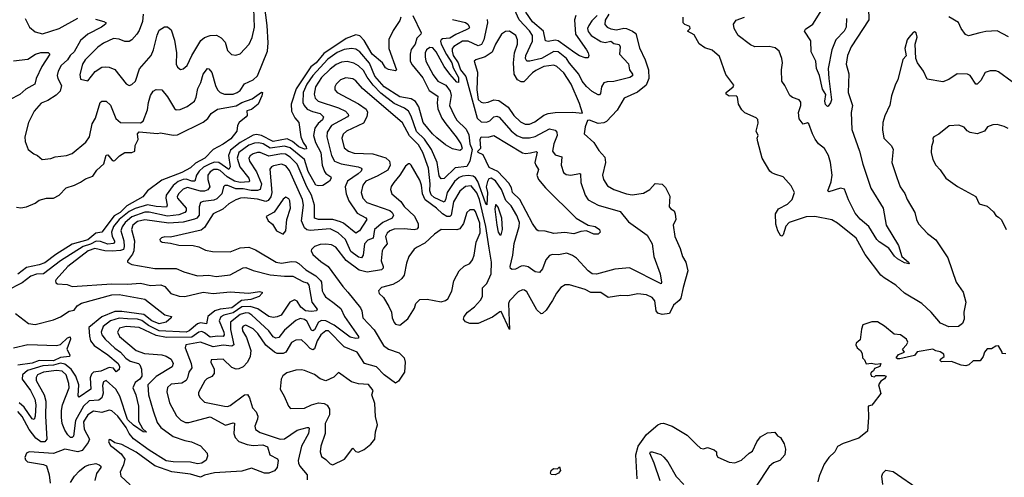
# Model space of a CAD drawing. Extents: x 1493970 to 1595317, y 729910 to 844791.
# Tile 274 of 338: x 1564208 to 1571115, y 799427 to 802637. Entities that reach past the tile are written whole.
import ezdxf

# ---------------------------------------------------------------- set-up
doc = ezdxf.new("R2010")
doc.units = 0

msp = doc.modelspace()

# ---------------------------------------------------------------- linework, layer by layer
at = {"layer": '0CON10XD'}
for points in [[(1564739.4, 802639.4), (1564797.5, 802625), (1564813.8, 802615), (1564810, 802605), (1564781.4, 802585), (1564685.2, 802534.8), (1564635, 802489.7), (1564589.1, 802410.9), (1564561.9, 802385), (1564543.1, 802355), (1564497.5, 802315), (1564476.8, 802275), (1564470.8, 802245), (1564474.8, 802224.8), (1564501.1, 802175), (1564492.7, 802135), (1564463.5, 802106.5), (1564405, 802070.4), (1564358.9, 802051.1), (1564309.4, 801995), (1564270, 801915), (1564244.4, 801814.4), (1564245, 801782.5), (1564266.7, 801725), (1564305.8, 801695.8), (1564333.3, 801685), (1564365, 801656.2), (1564425, 801662), (1564455.7, 801674.3), (1564535, 801684.2), (1564575, 801698.6), (1564672.4, 801777.6), (1564696.2, 801815), (1564716.5, 801905), (1564738.6, 801945), (1564773.3, 802055), (1564785, 802065.5), (1564815, 802064.3), (1564845, 802038.1), (1564882.9, 801942.9), (1564915, 801916), (1565055, 801914.2), (1565073.1, 801925), (1565103.8, 802005), (1565110.7, 802055), (1565126.2, 802105), (1565143.8, 802136.2), (1565165, 802147.5), (1565205, 802144), (1565244.5, 802095), (1565292.9, 802012.9), (1565305, 802004.5), (1565332.4, 802007.6), (1565382.2, 802027.8), (1565432.9, 802065), (1565446.5, 802093.5), (1565456.5, 802155), (1565479.4, 802195), (1565494.6, 802255), (1565525, 802294.4), (1565535, 802291.5), (1565554.6, 802265), (1565580.4, 802175), (1565594.7, 802144.7), (1565615, 802126.7), (1565645, 802113.6), (1565705, 802114.5), (1565733.8, 802125), (1565755, 802139.2), (1565783.8, 802186.2), (1565846.4, 802213.6), (1565875, 802243.5), (1565946.5, 802415), (1565950.3, 802475), (1565944.2, 802595.8), (1565915.4, 802815)], [(1565074.4, 802675), (1565068.1, 802625), (1565045, 802560), (1565029.2, 802535), (1564995.4, 802494.6), (1564976.1, 802483.9), (1564945, 802482.7), (1564905, 802500.8), (1564865, 802503.8), (1564795, 802471.8), (1564755, 802444.6), (1564667.1, 802355), (1564648.2, 802325), (1564628.9, 802251.1), (1564635, 802220), (1564685, 802206.7), (1564736.9, 802273.1), (1564785, 802304.3), (1564806.8, 802306.8), (1564835, 802303.3), (1564875, 802286.9), (1564955, 802185.8), (1564975, 802175.8), (1564995, 802180.8), (1565018.9, 802205), (1565048.5, 802291.5), (1565129.1, 802385), (1565146.2, 802425), (1565172.9, 802527.1), (1565186.9, 802563.1), (1565222.7, 802587.3), (1565245, 802586), (1565269.4, 802565), (1565294.1, 802494.1), (1565307.2, 802405), (1565305.4, 802325), (1565315, 802303.1), (1565335, 802288.1), (1565355, 802291.4), (1565381.5, 802315), (1565415.4, 802385), (1565478.5, 802491.5), (1565505, 802511.1), (1565544.7, 802525.3), (1565587.3, 802527.3), (1565620.2, 802510.2), (1565648.1, 802478.1), (1565665, 802421.2), (1565693, 802393), (1565725, 802388), (1565755, 802396), (1565818.2, 802465), (1565838.4, 802511.6), (1565855.2, 802585), (1565850.3, 802715)], [(1568257.8, 802665), (1568220.7, 802629.3), (1568199.4, 802595), (1568191.5, 802575), (1568194.8, 802554.8), (1568216.7, 802525), (1568285, 802482.6), (1568315, 802476), (1568355, 802485.2), (1568375, 802469.7), (1568412.3, 802462.3), (1568419.2, 802445), (1568415.4, 802395), (1568477.9, 802327.9), (1568485.3, 802285), (1568505.9, 802255), (1568506.5, 802243.5), (1568489.1, 802230.9), (1568377, 802203), (1568328.9, 802201.1), (1568306.7, 802193.3), (1568289.1, 802165), (1568281.3, 802118.7), (1568275, 802110), (1568265, 802109.2), (1568225, 802132.5), (1568185, 802168.8), (1568154.2, 802205), (1568131.1, 802255), (1568065, 802331.4), (1568043.7, 802365), (1567985, 802411.3), (1567955, 802414.3), (1567868.2, 802365), (1567785.4, 802345.4), (1567765, 802345.7), (1567756.7, 802365), (1567758.1, 802385), (1567806.3, 802485), (1567806, 802525), (1567785, 802557.4), (1567711.9, 802635), (1567678.6, 802708.6)], [(1568110, 802665), (1568100.9, 802635), (1568108.1, 802535), (1568185, 802425.8), (1568196.7, 802405), (1568199.4, 802385), (1568195, 802370), (1568175, 802368.6), (1568135, 802382.5), (1568102.1, 802405), (1567985, 802488.4), (1567965, 802494.1), (1567915, 802482.7), (1567897.4, 802487.4), (1567881.3, 802555), (1567805, 802622.5), (1567758.5, 802688.5)], [(1570162.8, 802717.2), (1570164.4, 802635.6), (1570040.5, 802445), (1570015.5, 802385), (1570005.5, 802325), (1570024.2, 802255.8), (1570019.1, 802125), (1570050.5, 802035), (1570040.4, 801985), (1570045.9, 801865.9), (1570099.5, 801715), (1570122.2, 801622.2), (1570178.2, 801455), (1570264.5, 801315), (1570287.1, 801195), (1570373.3, 801053.3), (1570397.1, 800975), (1570443.3, 800935), (1570447.5, 800925), (1570415, 800931.4), (1570365, 800958.9), (1570345, 800977.1), (1570305, 801034.5), (1570237.7, 801077.7), (1570220.4, 801095), (1570165, 801186.7), (1570105, 801237.8), (1570069.2, 801279.2), (1570021.9, 801371.9), (1569995, 801446.9), (1569965, 801454.6), (1569885, 801428.6), (1569877.5, 801435), (1569901.5, 801498.5), (1569907.2, 801545), (1569897.1, 801635), (1569882.1, 801685), (1569855, 801732.9), (1569812, 801765), (1569788.2, 801798.2), (1569768.5, 801835), (1569745, 801906.2), (1569735, 801913.8), (1569705, 801903.8), (1569675, 801940), (1569670.6, 801985), (1569688.2, 802035), (1569688.8, 802058.8), (1569675.4, 802075.4), (1569629.8, 802089.8), (1569610.6, 802105), (1569576.2, 802175), (1569553.5, 802205), (1569552.2, 802285), (1569559.2, 802335), (1569554, 802365), (1569535.6, 802415), (1569508.9, 802438.9), (1569465, 802448.8), (1569365, 802447.1), (1569335, 802460.8), (1569248.8, 802525), (1569220, 802575), (1569215.7, 802604.3), (1569235, 802634), (1569292.5, 802655)], [(1570007.3, 802645), (1570005.4, 802585), (1569990.8, 802555), (1569934.4, 802495.6), (1569904.8, 802425.2), (1569878.9, 802295), (1569884.2, 802225), (1569903.2, 802075), (1569896.3, 802053.7), (1569879.1, 802030.9), (1569875, 802028), (1569861.9, 802041.9), (1569857.3, 802065), (1569862.1, 802112.1), (1569838.9, 802148.9), (1569819.1, 802245), (1569797.5, 802295), (1569792.2, 802345), (1569760.9, 802410.9), (1569758.9, 802488.9), (1569714, 802555), (1569720.5, 802569.5), (1569771.2, 802605), (1569846.7, 802723.3)], [(1564246, 802645), (1564276, 802585), (1564315, 802550.8), (1564367.9, 802537.9), (1564485, 802574.1), (1564615, 802647.1)], [(1566964.9, 802665), (1567023.8, 802545), (1567022.4, 802535), (1566993.5, 802506.5), (1566981.3, 802465), (1566953.1, 802426.9), (1566946.6, 802395), (1566946.7, 802345), (1566960.4, 802320.4), (1567035, 802229.3), (1567081, 802141), (1567140.9, 802100.9), (1567135.8, 802054.2), (1567141.6, 802011.6), (1567169.3, 801945), (1567196.7, 801905), (1567270.5, 801815), (1567303.1, 801765), (1567310.8, 801735), (1567306.2, 801725), (1567295, 801718), (1567245, 801730), (1567195, 801758.6), (1567135, 801806.7), (1567103.9, 801835), (1567037.1, 801915), (1567008.5, 802025), (1566985, 802062.5), (1566955, 802081.3), (1566875, 802096.5), (1566765, 802164.8), (1566699.9, 802239.9), (1566661.1, 802331.1), (1566595, 802410.3), (1566565, 802429.5), (1566535, 802435.2), (1566485, 802427.5), (1566435, 802406.2), (1566369.9, 802360.1), (1566265.1, 802244.9), (1566222.5, 802185), (1566196.7, 802125), (1566194.4, 802055), (1566203.5, 802033.5), (1566225, 802009.2), (1566262.2, 801992.2), (1566315, 801979.7), (1566339.1, 801955), (1566332.9, 801935), (1566300.7, 801909.3), (1566278.8, 801875), (1566268.8, 801825), (1566282, 801775), (1566319.5, 801705), (1566330.7, 801615), (1566345, 801571.1), (1566355, 801557.7), (1566390.6, 801535), (1566392.7, 801525), (1566381.6, 801505), (1566335, 801473.2), (1566305, 801470), (1566286.2, 801476.2), (1566230.7, 801570.7), (1566204.8, 801655), (1566105, 801738.8), (1566065, 801748.5), (1565965, 801735.4), (1565915, 801766.2), (1565885, 801773.2), (1565855, 801771.4), (1565815, 801756.6), (1565746, 801705), (1565733.3, 801665), (1565751.2, 801605), (1565815.2, 801525), (1565820, 801505), (1565815, 801498.2), (1565755, 801494.6), (1565715, 801504.2), (1565663.7, 801533.7), (1565615, 801577.6), (1565595, 801586.3), (1565570.5, 801585), (1565545, 801570), (1565528.3, 801545), (1565526.5, 801515), (1565540.4, 801465), (1565526.9, 801443.1), (1565505, 801434.2), (1565475, 801433.4), (1565385, 801459.4), (1565355, 801447.3), (1565320.7, 801415), (1565312.9, 801395), (1565315.3, 801385), (1565376.2, 801315), (1565376.5, 801295), (1565366.2, 801285), (1565325, 801268.2), (1565245, 801259.4), (1565115, 801287.4), (1565085, 801285.6), (1564995, 801254.3), (1564946.8, 801215), (1564925.8, 801184.2), (1564918.3, 801155), (1564937.6, 801085), (1564940.8, 801045), (1564935.3, 801024.7), (1564915, 801017.4), (1564856.9, 801013.1), (1564805, 801015.7), (1564735, 801030.6), (1564688.8, 801015), (1564545, 800904.7), (1564464, 800815), (1564458, 800805), (1564461.1, 800791.1), (1564473.9, 800783.9), (1564540, 800780), (1564575, 800764.6), (1564855, 800784.3), (1564965, 800781.9), (1565055, 800788.6), (1565125, 800772.7), (1565196.9, 800776.9), (1565225.2, 800765.2), (1565267.5, 800715), (1565326.3, 800696.3), (1565366.2, 800693.8)], [(1568341.9, 802675), (1568315, 802634.2), (1568312.6, 802602.6), (1568330, 802585), (1568355, 802572.2), (1568395, 802566.2), (1568445, 802577.7), (1568465, 802575.4), (1568507.1, 802557.1), (1568529.1, 802539.1), (1568555, 802440), (1568594.7, 802354.7), (1568618.9, 802285), (1568620.4, 802225), (1568603.1, 802176.9), (1568542.6, 802127.4), (1568449.2, 802085), (1568398.8, 802001.2), (1568325, 801921.9), (1568305, 801913.5), (1568265, 801909.4), (1568205, 801931.2), (1568190.7, 801929.3), (1568174, 801885), (1568167.5, 801835), (1568236.7, 801775), (1568269.5, 801719.5), (1568313, 801673), (1568318.1, 801635), (1568296, 801545), (1568302.5, 801515), (1568331.8, 801471.8), (1568376.2, 801446.2), (1568465, 801414.5), (1568505, 801408.6), (1568585, 801418.8), (1568627.5, 801445), (1568665, 801486.7), (1568715, 801482.5), (1568738.3, 801458.3), (1568769.5, 801399.5), (1568763.6, 801325), (1568775, 801309.4), (1568798, 801295), (1568805.8, 801274.2), (1568810, 801235), (1568792.5, 801195), (1568804.5, 801115), (1568841.4, 801031.4), (1568858, 800975), (1568882, 800935), (1568896, 800875), (1568861.5, 800758.5), (1568846.7, 800683.3), (1568834.1, 800665.9), (1568794.6, 800635), (1568765.5, 800574.5), (1568715, 800568.6), (1568685, 800577.5), (1568673.3, 800595), (1568663.1, 800665), (1568645, 800687.5), (1568605, 800706.7), (1568545, 800714.6), (1568475, 800698.6), (1568425, 800701.4), (1568335, 800687.1), (1568285, 800723.1), (1568215, 800721.8), (1568175, 800744.4), (1568065, 800777.5), (1568035, 800776), (1568005, 800758), (1567972.6, 800717.4), (1567946.2, 800666.2), (1567901.2, 800598.8), (1567875, 800575.7), (1567865, 800574.3), (1567835, 800600.8), (1567765, 800728.6), (1567749.6, 800739.6), (1567735, 800741.1), (1567705, 800726.5), (1567645, 800665.6), (1567637.3, 800645), (1567645, 800462.5), (1567585, 800588.8), (1567575, 800588), (1567525, 800550.4), (1567425, 800504.5), (1567365, 800506.2), (1567335, 800516.7), (1567322, 800535), (1567326.2, 800555), (1567349.2, 800585), (1567397.4, 800622.6), (1567440.9, 800669.1), (1567453.8, 800695), (1567455.4, 800754.6), (1567485, 800787.1), (1567514.2, 800855), (1567517.2, 800935), (1567500.5, 801035), (1567478.2, 801185), (1567433.4, 801375), (1567415, 801422.4), (1567375, 801472), (1567335, 801466.7), (1567295.1, 801434.9), (1567252.2, 801357.8), (1567234.5, 801265.5), (1567225, 801255.8), (1567205, 801257.2), (1567175, 801274.4), (1567132.6, 801315), (1567052.5, 801372.5), (1567033.7, 801415), (1567026.9, 801475), (1567015, 801510), (1566955, 801616), (1566945, 801625.8), (1566935, 801625.8), (1566915, 801609.4), (1566874.8, 801545.2), (1566831.9, 801495), (1566814, 801466), (1566809.2, 801445), (1566818.8, 801415), (1566880.9, 801360.9), (1566905.2, 801325.2), (1566978.5, 801258.5), (1567002.7, 801205), (1567002.1, 801177.9), (1566993, 801167), (1566975, 801161.4), (1566905, 801169), (1566835, 801166.6), (1566805, 801155.8), (1566785, 801139.1), (1566773.5, 801115), (1566786.1, 801065), (1566760.4, 801035), (1566751.3, 801015), (1566744.1, 800945), (1566758.7, 800905), (1566756.7, 800893.3), (1566745, 800881.9), (1566645, 800865.2), (1566590.1, 800880.1), (1566497.5, 800947.5), (1566425, 801040.5), (1566395, 801057.1), (1566355, 801062.8), (1566315, 801060), (1566276, 801045), (1566254.5, 801025.5), (1566251.9, 801015), (1566265, 800990.6), (1566321, 800941), (1566372.9, 800905), (1566475, 800764.3), (1566510.5, 800725), (1566597.5, 800615), (1566607.5, 800595), (1566614.6, 800545), (1566695, 800461.8), (1566760.8, 800350.8), (1566795, 800324.7), (1566869.6, 800299.6), (1566904.4, 800265), (1566912.2, 800235), (1566908.2, 800165), (1566865, 800101.8), (1566845, 800087.1), (1566765, 800145.5), (1566711.9, 800201.9), (1566625.7, 800225.7), (1566575.4, 800305), (1566485, 800340.8), (1566375, 800454.7), (1566354.5, 800455), (1566321, 800425), (1566294.3, 800385), (1566275, 800328.6), (1566265, 800320.5), (1566245, 800330), (1566215, 800363.8), (1566185, 800390.4), (1566145, 800389.6), (1566115, 800371.5), (1566075, 800304.7), (1566055, 800294.8), (1566015, 800295.6), (1565994.6, 800304.6), (1565934.2, 800354.2), (1565878.2, 800435), (1565845, 800468.4), (1565795, 800493.3), (1565775, 800487.1), (1565768.1, 800475), (1565770.5, 800455), (1565798.3, 800408.3), (1565829.2, 800315), (1565824, 800275), (1565805.7, 800234.3), (1565775, 800200.4), (1565745, 800186.7), (1565725.3, 800185.3), (1565695, 800196.5), (1565635, 800255.4), (1565550.3, 800249.7), (1565549.2, 800235), (1565571.8, 800185), (1565572.2, 800155), (1565556, 800134), (1565521.5, 800118.5), (1565505.9, 800104.1), (1565462.5, 800022.5), (1565462.5, 800005), (1565474.5, 799984.5), (1565504.5, 799954.5), (1565645, 799925.4), (1565665, 799923.1), (1565685, 799930), (1565785, 800005.5), (1565805, 800006.7), (1565820.4, 799985), (1565842, 799915), (1565866.2, 799885), (1565878.5, 799855), (1565876.8, 799835), (1565857.7, 799785), (1565860.9, 799760.9), (1565895, 799740.6), (1566035, 799694.6), (1566065, 799696.5), (1566155, 799758.2), (1566225, 799776), (1566235.3, 799775.3), (1566238.9, 799768.9), (1566234.6, 799735), (1566184.2, 799645), (1566162.1, 799545), (1566162.5, 799525), (1566171.8, 799505), (1566224.8, 799445), (1566225, 799410)], [(1566881.9, 802655), (1566875, 802631.2), (1566828.8, 802561.2), (1566798.1, 802498.1), (1566797.8, 802435), (1566850, 802285), (1566845, 802276.7), (1566795, 802288), (1566775, 802300), (1566752.5, 802335), (1566681, 802395), (1566625, 802491.4), (1566595, 802522.4), (1566565, 802530.2), (1566498.7, 802505), (1566340.6, 802399.4), (1566286.9, 802335), (1566249.1, 802305), (1566147.3, 802152.7), (1566112.1, 802045), (1566115.6, 801995), (1566137.9, 801947.9), (1566165.5, 801915), (1566179.5, 801815), (1566196.2, 801776.2), (1566218.4, 801745), (1566219.2, 801730.8)], [(1567245, 802638), (1567335, 802617.8), (1567351.1, 802605), (1567362.5, 802585), (1567358, 802575), (1567340.6, 802565), (1567267.3, 802532.7), (1567225, 802506.5), (1567175, 802501.7), (1567163.7, 802496.3), (1567158.7, 802485), (1567164, 802464), (1567202.4, 802392.4), (1567239.7, 802335), (1567248.9, 802298.9), (1567285, 802230), (1567285, 802196.7), (1567275, 802198.6), (1567225, 802253.9), (1567185, 802308.8), (1567130, 802410), (1567105, 802440.2), (1567085, 802441.6), (1567062.7, 802425), (1567052.6, 802405), (1567051.4, 802375), (1567058.1, 802345), (1567108.7, 802248.7), (1567142.2, 802205), (1567196.2, 802176.2), (1567228.1, 802135), (1567235.2, 802105), (1567223.9, 802035), (1567255, 801963.8), (1567275, 801932.8)], [(1567487.5, 802637.5), (1567488.6, 802615), (1567463.8, 802495), (1567446.8, 802463.2), (1567425, 802452.4), (1567355, 802487), (1567315, 802484.8), (1567252.4, 802447.6), (1567242.8, 802435), (1567241.1, 802415), (1567249.6, 802385), (1567284, 802335), (1567300, 802285), (1567338.7, 802238.7), (1567416.1, 801945), (1567445, 801921.2), (1567481.9, 801918.1), (1567505, 801928.2), (1567533.1, 801955), (1567555, 801959.5), (1567572, 801952), (1567655, 801856.4), (1567695, 801825.3), (1567735, 801809), (1567785, 801808.3), (1567825, 801816.9), (1567925, 801870.8), (1567965, 801860.5), (1567976.5, 801846.5), (1567978.4, 801825), (1567954.8, 801765), (1567944.7, 801714.7), (1567965, 801687.5), (1568011.9, 801675), (1568005.5, 801615), (1568023.8, 801563.8), (1568041.8, 801551.8), (1568075, 801545.4), (1568135, 801558.6), (1568141.2, 801555), (1568144.7, 801495), (1568174.8, 801404.8), (1568195, 801372.7), (1568265, 801335.2), (1568420.5, 801290.5), (1568477.8, 801217.8), (1568560.5, 801159.5), (1568610, 801125), (1568644.6, 801065), (1568655.4, 800975), (1568701.2, 800855), (1568710, 800795), (1568706.8, 800783.2), (1568485, 800896.9), (1568382.9, 800887.1), (1568255, 800851.2), (1568225, 800853.8), (1568195, 800874.7), (1568115, 800963.7), (1568085, 800983.2), (1568045, 800997.9), (1567988.3, 800988.3), (1567945, 800990), (1567925, 800982.9), (1567898.9, 800951.1), (1567875, 800889.2), (1567855, 800864.3), (1567825, 800868.5), (1567775, 800903.2), (1567745, 800911.1), (1567725, 800907.9), (1567685, 800885.6), (1567663.4, 800883.4), (1567651.7, 800891.7), (1567648.9, 800905), (1567668.2, 800985), (1567676.4, 801066.4), (1567711.7, 801185), (1567713.2, 801215), (1567695, 801264.2), (1567655, 801330.9), (1567617.6, 801367.6), (1567587.8, 801445), (1567545, 801505.7), (1567514.5, 801525.5), (1567500, 801520), (1567489.4, 801500.6), (1567479.6, 801465), (1567488.8, 801425), (1567485, 801337.5), (1567475, 801351.2), (1567421.8, 801501.8), (1567406.4, 801526.4), (1567387.9, 801537.9), (1567355, 801542.9), (1567315, 801539.7), (1567290.7, 801529.3), (1567257.4, 801502.6), (1567206, 801425), (1567195, 801372.5), (1567185, 801356.2), (1567115, 801390.3), (1567095, 801407.1), (1567084.6, 801435), (1567087.1, 801485)], [(1570856.4, 802253.6), (1570785, 802255.8), (1570725, 802216.2), (1570685, 802200), (1570575, 802220), (1570547.5, 802275), (1570505.8, 802335), (1570495.7, 802365), (1570490.8, 802465), (1570504, 802515), (1570496, 802545), (1570485, 802552.5), (1570475, 802547.5), (1570445, 802512.5), (1570434.2, 802495.8), (1570418, 802435), (1570426.2, 802383.8), (1570402.7, 802357.3), (1570369.2, 802215), (1570352.5, 802185), (1570325, 802102.5), (1570312.4, 802037.6), (1570277.2, 801962.8), (1570263.3, 801915), (1570260, 801865), (1570269.2, 801805), (1570320.6, 801755), (1570335, 801727.5), (1570326.7, 801635), (1570361.2, 801528.8), (1570384.2, 801465), (1570417.4, 801417.4), (1570434.4, 801375), (1570488.1, 801285), (1570499.4, 801235), (1570513.1, 801205), (1570576.8, 801136.8), (1570635, 801092), (1570720, 800965), (1570776.5, 800795), (1570826.4, 800725), (1570845.6, 800654.4), (1570831.9, 800585), (1570832.9, 800535), (1570822.9, 800505), (1570793.8, 800485), (1570725, 800481.8), (1570668.7, 800508.7), (1570601.8, 800585), (1570536.9, 800645), (1570415, 800719.3), (1570385, 800746.4), (1570354.5, 800775), (1570271.8, 800825), (1570250, 800845), (1570139.8, 800989.8), (1570075, 801104.4), (1569945, 801208.8), (1569905, 801232.1), (1569785, 801256.5), (1569725, 801254.7), (1569605.3, 801214.7), (1569582.6, 801187.4), (1569565, 801127.5), (1569555, 801117.5), (1569545, 801123.3), (1569526.7, 801155), (1569513.1, 801203.1), (1569509.1, 801275), (1569530.5, 801309.5), (1569595, 801342.5), (1569626.7, 801375), (1569643.8, 801425), (1569620.3, 801470.3), (1569564.2, 801534.2), (1569506, 801554), (1569485, 801562), (1569471.2, 801575), (1569415.8, 801665), (1569385, 801780), (1569382.5, 801805), (1569388, 801825), (1569373.8, 801855), (1569388.8, 801911.2), (1569385, 801936.7), (1569375, 801948), (1569295, 801983.8), (1569273.3, 802005), (1569251.2, 802045), (1569243.8, 802093.8), (1569235, 802103.3), (1569185, 802100.6), (1569162.9, 802115), (1569164.6, 802125.4), (1569213.3, 802165), (1569218.3, 802178.3), (1569162.3, 802252.3), (1569118.3, 802378.3), (1569065, 802422.5), (1569015, 802440), (1568975, 802466.7), (1568939.7, 802529.7), (1568892.5, 802555), (1568912.5, 802575), (1568908.3, 802588.3), (1568873.9, 802603.9), (1568863.3, 802615), (1568863.3, 802655)], [(1570944, 802544), (1570865, 802524.3), (1570843.2, 802533.2), (1570813.8, 802573.8), (1570795, 802616.2), (1570725, 802656.7)], [(1567785, 801904.1), (1567820.9, 801919.1), (1567885, 801967.1), (1567915, 801979.5), (1567965, 801986.3), (1568085, 801988.2), (1568155, 801980), (1568135, 802048.8), (1568075.9, 802185), (1568025, 802262.7), (1567975, 802308.4), (1567955, 802317.5), (1567885, 802309.2), (1567829.3, 802280.7), (1567805, 802264.7), (1567745, 802200), (1567725, 802199.5), (1567699.2, 802215), (1567677.2, 802255), (1567672.9, 802335), (1567679.8, 802405), (1567699.1, 802465), (1567699.1, 802495), (1567687.5, 802525), (1567645, 802556.7), (1567615, 802554.5), (1567588.9, 802535), (1567545, 802464.4), (1567521.2, 802408.8), (1567473.1, 802376.9), (1567406.7, 802355), (1567395.8, 802345), (1567418.3, 802268.3), (1567414.3, 802145), (1567425, 802077.8), (1567445, 802056.9), (1567465, 802052.5), (1567495, 802057.5), (1567535, 802075.2), (1567569.8, 802069.8), (1567635, 802023.8), (1567675, 801964.6), (1567721.1, 801921.1), (1567754.8, 801904.8), (1567785, 801904.1)], [(1571145, 802516.7), (1571065, 802559.2), (1570985, 802554.4), (1570944, 802544)], [(1564165, 802348.9), (1564265, 802358.8), (1564318.6, 802395), (1564355, 802406.7), (1564406.4, 802406.4), (1564419.2, 802395), (1564362.6, 802307.4), (1564322.2, 802225), (1564313.8, 802185), (1564249.8, 802150.2), (1564207.9, 802112.1), (1564135, 802075.4)], [(1567275, 801932.8), (1567339.2, 801869.2), (1567357.9, 801827.9), (1567365.8, 801765), (1567381.9, 801725), (1567366, 801644), (1567345, 801606.7), (1567262.6, 801597.4), (1567185, 801523.3), (1567165, 801520.5), (1567151.1, 801541.1), (1567136.4, 801635), (1567096.5, 801725), (1567047.5, 801797.5), (1566991.9, 801851.9), (1566955, 801959.1), (1566935, 801994.7), (1566906.2, 802016.2), (1566835, 802049.3), (1566741.4, 802121.4), (1566686.3, 802176.3), (1566644.3, 802234.3), (1566620.2, 802280.2), (1566585, 802313.1), (1566551.9, 802331.9), (1566505, 802342.3), (1566465, 802337.9), (1566428.9, 802321.1), (1566385, 802289.5), (1566325, 802231.9), (1566283.7, 802166.3), (1566273.1, 802113.1), (1566280.4, 802085), (1566301.5, 802065), (1566445, 802018.4), (1566493.1, 801995), (1566512.9, 801975), (1566514.5, 801965), (1566506.5, 801955), (1566395.9, 801895), (1566365, 801846.9), (1566361.4, 801815), (1566394.8, 801685), (1566417.1, 801645), (1566462.5, 801625), (1566581.2, 801605), (1566605, 801595.6), (1566608.5, 801588.5), (1566604.4, 801575), (1566583.2, 801555), (1566506.6, 801505), (1566491.4, 801465), (1566498.6, 801415), (1566517.7, 801365), (1566575, 801278.4), (1566636.4, 801246.4), (1566641.9, 801235), (1566591, 801155), (1566565, 801139.2), (1566478.7, 801208.7), (1566458.5, 801218.5), (1566404, 801234), (1566305, 801235.8), (1566275, 801244.6), (1566275.2, 801335), (1566254.8, 801405), (1566221.3, 801465), (1566153.7, 801623.7), (1566105, 801673.3), (1566073.5, 801693.5), (1566045, 801694.6), (1565955, 801680.3), (1565895, 801703.9), (1565875.2, 801704.8), (1565845, 801695.8), (1565825, 801681.2), (1565816, 801665), (1565819.3, 801645), (1565869.2, 801569.2), (1565903.9, 801485), (1565895, 801444.7), (1565875, 801438.9), (1565830.6, 801439.4), (1565775, 801450.9), (1565725, 801451), (1565667.2, 801472.8), (1565646.6, 801473.4), (1565636.8, 801463.2), (1565625.3, 801415), (1565591.1, 801378.9), (1565570.5, 801369.5), (1565495, 801361.8), (1565476.4, 801353.6), (1565465.8, 801324.2), (1565465.6, 801265), (1565451.2, 801245), (1565435, 801236.3), (1565353.4, 801216.6), (1565255, 801210.4), (1565085, 801231.7), (1565035, 801220.5), (1565001, 801195), (1564992.3, 801165), (1565012.1, 801085), (1565008.9, 801015), (1564999.3, 800990.7), (1564964, 800945), (1564963.8, 800935), (1564995, 800920), (1565155, 800891.1), (1565305, 800890.4), (1565358.8, 800868.8), (1565455, 800840.8), (1565533.8, 800843.8), (1565585, 800835.5), (1565685, 800846.6), (1565775, 800896.7), (1565795, 800899.1), (1565845, 800876.7), (1565965, 800847.4), (1566065, 800836.5), (1566125, 800838.4), (1566197.6, 800797.6), (1566225, 800789.8), (1566236.6, 800775), (1566257.7, 800655), (1566293.8, 800605), (1566290, 800595), (1566255, 800589), (1566213.2, 800595), (1566180.3, 800620.3), (1566155, 800661.2), (1566135, 800672.3), (1566103.1, 800655), (1566042.2, 800565), (1566015, 800551.2), (1565985, 800547.9), (1565955, 800554.6), (1565877.5, 800607.5), (1565825.3, 800625.3), (1565765, 800621.6), (1565705, 800579.6), (1565640, 800565), (1565617.8, 800552.2), (1565607.9, 800525), (1565639.2, 800445), (1565641.3, 800425), (1565635, 800413.4), (1565595, 800416.4), (1565545, 800408.8), (1565505, 800441), (1565485, 800449.4), (1565465, 800443.8), (1565415, 800410.4), (1565237.5, 800407.5), (1565165, 800421.7), (1565045, 800476.9), (1564955, 800484.8), (1564907.7, 800472.3), (1564894.7, 800445), (1564906.9, 800415), (1565023.8, 800315), (1565084.2, 800294.2), (1565205, 800284.8), (1565235, 800277.1), (1565270.5, 800255), (1565283.8, 800225), (1565277.4, 800202.6), (1565165, 800133.8), (1565107.6, 800075), (1565111.2, 800005), (1565143.1, 799893.1), (1565172.2, 799812.2), (1565198.2, 799775), (1565285, 799713.7), (1565365, 799684.2), (1565413.8, 799675), (1565475, 799647.1), (1565522.5, 799595), (1565525.8, 799574.2), (1565515, 799546.7), (1565485, 799526.9), (1565455, 799522.1), (1565405, 799533.5), (1565285, 799535.2), (1565235, 799543.2), (1565117, 799617), (1565006.5, 799696.5), (1564974.9, 799734.9), (1564955.4, 799775), (1564895, 799855.9), (1564855, 799893.8), (1564835, 799897.1), (1564785, 799880.5), (1564725, 799890.9), (1564684.8, 799865), (1564655.2, 799815), (1564659.8, 799765), (1564697.7, 799695), (1564688.9, 799671.1), (1564645.5, 799615), (1564615, 799605.2), (1564525, 799624.2), (1564445, 799593.2), (1564275, 799605.5), (1564255, 799595.8), (1564244.4, 799564.4), (1564248.6, 799548.6), (1564261.2, 799535), (1564375, 799517.3), (1564396, 799506), (1564414.8, 799445), (1564422.3, 799385)], [(1571171.3, 802201.3), (1571075, 802271.4), (1571055, 802278.6), (1571015, 802277.1), (1570981.2, 802265), (1570950.7, 802209.3), (1570925, 802184), (1570914.5, 802184.5), (1570875, 802244), (1570856.4, 802253.6)], [(1567087.1, 801485), (1567074.8, 801595), (1567035.9, 801705), (1567005, 801759.2), (1566943, 801823), (1566892.7, 801912.7), (1566613.3, 802153.3), (1566565, 802208.8), (1566545, 802221.5), (1566495, 802228), (1566457.5, 802215), (1566427.8, 802185), (1566418.5, 802165), (1566417.8, 802145), (1566434.3, 802125), (1566585, 802046.9), (1566638.2, 802008.2), (1566648.2, 801988.2), (1566643.3, 801955), (1566620.2, 801909.8), (1566500, 801855), (1566477.4, 801832.6), (1566467.3, 801805), (1566485, 801738.6), (1566515, 801713.2), (1566555, 801700.8), (1566685.3, 801694.7), (1566776.8, 801666.8), (1566802.9, 801645), (1566807.4, 801615), (1566790.1, 801579.9), (1566715, 801538.1), (1566635, 801502.9), (1566614.6, 801475), (1566602.5, 801425), (1566613.8, 801385), (1566643.3, 801355), (1566805, 801297.8), (1566820.8, 801285), (1566830, 801265), (1566821.8, 801245), (1566755, 801214.8), (1566696.5, 801165), (1566687.9, 801105), (1566649.2, 801090.8), (1566627.4, 801065), (1566618.2, 800985), (1566605, 800966.7), (1566585, 800971.2), (1566531.6, 801011.6), (1566493.8, 801093.8), (1566441.9, 801141.9), (1566385, 801169.3), (1566245, 801158.9), (1566222.8, 801162.8), (1566205, 801176.2), (1566183.8, 801225), (1566199.4, 801335), (1566191.6, 801375), (1566099.5, 801579.5), (1566075, 801610.6), (1566045, 801622.7), (1565988.7, 801611.3), (1565975, 801604.5), (1565962.2, 801587.8), (1565976.6, 801425), (1565970.3, 801395), (1565950.9, 801369.1), (1565935, 801361), (1565875, 801377.3), (1565783.2, 801386.8), (1565756, 801384), (1565725, 801371.8), (1565675, 801344.7), (1565633.1, 801306.9), (1565564.5, 801275), (1565505, 801178.2), (1565480.3, 801160.3), (1565265, 801110), (1565225, 801112.5), (1565202.7, 801107.3), (1565190, 801095), (1565193.3, 801085), (1565207.5, 801075), (1565265, 801069.2), (1565325, 801054.1), (1565425, 801053.1), (1565465, 801043.8), (1565510.3, 801020.3), (1565561.1, 801011.1), (1565685, 801008.5), (1565755, 801036.9), (1565815, 801040.7), (1565862.6, 801022.6), (1566006, 800935), (1566045, 800929.4), (1566115, 800940.9), (1566145, 800938.1), (1566165, 800927.2), (1566215, 800881.6), (1566285, 800838.9), (1566318.1, 800808.1), (1566325.2, 800795), (1566330, 800735), (1566340.3, 800710.3), (1566353.3, 800693.3), (1566405, 800655.3), (1566460, 800610), (1566485.3, 800555), (1566585.6, 800415), (1566585, 800403.5), (1566565, 800399.6), (1566525, 800408.7), (1566414.9, 800494.9), (1566355, 800524.9), (1566325, 800525.5), (1566305, 800515.7), (1566275, 800460.7), (1566263.9, 800453.9), (1566255, 800457.7), (1566222, 800522), (1566205, 800533.7), (1566175, 800539.5), (1566145, 800526.7), (1566065, 800457.6), (1566025, 800406.2), (1566005, 800401.6), (1565985, 800412.7), (1565955.7, 800455), (1565836, 800565), (1565815, 800576.9), (1565795, 800579.5), (1565755, 800569), (1565687.4, 800515), (1565685.9, 800464.1), (1565710, 800355), (1565695, 800346.7), (1565635, 800352.7), (1565565, 800341.8), (1565475, 800374.4), (1565373.5, 800355), (1565369.2, 800335), (1565410, 800225), (1565415.3, 800195), (1565394.1, 800165), (1565385.8, 800124.2), (1565374.6, 800105), (1565345, 800086.8), (1565269.5, 800080.5), (1565245, 800056.2), (1565240, 800025), (1565259.1, 799949.1), (1565308.5, 799858.5), (1565338, 799828), (1565371.6, 799811.6), (1565395, 799810.8), (1565545, 799851.6), (1565652.3, 799792.3), (1565705, 799808.5), (1565715, 799805.8), (1565709.5, 799735), (1565718.7, 799705), (1565745, 799677.8), (1565803.8, 799656.2), (1565845, 799649.5), (1565913.4, 799653.4), (1565945, 799640.6), (1565963.3, 799585), (1566015.4, 799555.4), (1566021.9, 799545), (1566012.9, 799495), (1565995, 799472.9), (1565954.5, 799455.5), (1565925.5, 799454.5), (1565835, 799491.3), (1565765, 799470.7), (1565575, 799458.3), (1565505, 799441.7), (1565475, 799428.6), (1565405, 799449.8), (1565275, 799464.8), (1565155, 799506.7), (1565025, 799602.9), (1564925, 799657.5), (1564875, 799668), (1564845, 799690), (1564835, 799692.5), (1564830, 799675), (1564845, 799650), (1564862.5, 799635), (1564920.4, 799590.4), (1564944.4, 799555), (1564935.3, 799514.7), (1564912.5, 799462.5), (1564916.2, 799435), (1564983.8, 799373.8)], [(1564185, 801322.5), (1564215, 801317.9), (1564256, 801325), (1564315, 801350.5), (1564345, 801370.7), (1564395, 801383.6), (1564445.6, 801385.6), (1564484.4, 801405), (1564532.7, 801457.3), (1564593.1, 801476.9), (1564635, 801496.2), (1564668.8, 801521.2), (1564721.1, 801538.9), (1564749.7, 801580.3), (1564797.5, 801625), (1564815, 801686), (1564825, 801689.2), (1564854.6, 801654.6), (1564865, 801646.9), (1564875, 801648.2), (1564908.8, 801681.2), (1564945, 801704.1), (1564995, 801704.4), (1565014.8, 801715), (1565018.4, 801755), (1565039.2, 801795), (1565034.4, 801835), (1565045, 801849.5), (1565175, 801839.1), (1565195, 801844), (1565285, 801825.9), (1565315, 801829.2), (1565495, 801917.6), (1565526.5, 801943.5), (1565551.8, 801978.2), (1565595, 802009.4), (1565727.4, 802032.6), (1565766.7, 802055), (1565838.6, 802081.4), (1565905, 802128), (1565910, 802125), (1565906.6, 802103.4), (1565880, 802045), (1565835, 802006.2), (1565801.7, 801998.3), (1565802.5, 801965), (1565797.5, 801955), (1565746.7, 801915), (1565736.7, 801895), (1565731.2, 801855), (1565688, 801802), (1565635, 801763.3), (1565564.6, 801725.4), (1565506.5, 801665), (1565439.9, 801630.1), (1565405, 801598.2), (1565345, 801564.7), (1565205, 801511.5), (1565105, 801436.9), (1565070.5, 801395), (1564958.2, 801331.8), (1564911.7, 801285), (1564870.2, 801259.8), (1564785, 801145.3), (1564740.6, 801139.4), (1564685, 801091.6), (1564575, 801061.4), (1564460.5, 800989.5), (1564385, 800931.2), (1564345, 800917.7), (1564255, 800898.6), (1564195, 800851.6)], [(1571143, 801873), (1571115, 801887.5), (1571065, 801902.2), (1571035, 801899.5), (1570998, 801885), (1570975.6, 801854.4), (1570925, 801835.6), (1570875, 801845.8), (1570855.8, 801855.8), (1570833.6, 801883.6), (1570796.1, 801896.1), (1570728.3, 801891.7), (1570655, 801833.8), (1570620, 801815), (1570613.8, 801805), (1570616.2, 801785), (1570604.2, 801745), (1570601.4, 801705), (1570614.3, 801655), (1570635.8, 801615.8), (1570665, 801583.8), (1570705, 801524), (1570785.9, 801465.9), (1570915.8, 801395.8), (1570940, 801345), (1570995, 801327.5), (1571039.5, 801289.5), (1571055, 801262.5), (1571075, 801252.5), (1571095, 801232.5), (1571127.5, 801165)], [(1566219.2, 801730.8), (1566205, 801728.9), (1566165, 801744.8), (1566121.8, 801781.8), (1566085, 801800.8), (1565985, 801781.4), (1565904.9, 801824.9), (1565869.7, 801830.3), (1565845, 801825.7), (1565755.3, 801774.7), (1565687.5, 801722.5), (1565672.3, 801685), (1565683.4, 801605), (1565675, 801585.4), (1565605, 801634.4), (1565575, 801636.2), (1565545, 801626.2), (1565498, 801602), (1565466, 801575), (1565447.3, 801545), (1565436.7, 801505), (1565415.2, 801504.8), (1565375, 801516.8), (1565355, 801514.9), (1565319.5, 801500.5), (1565285, 801473), (1565236, 801405), (1565232.5, 801385), (1565242.8, 801335), (1565238, 801322), (1565165, 801326), (1565105, 801337.7), (1565017.9, 801312.1), (1564975, 801291.1), (1564904.5, 801235), (1564865, 801186.9), (1564850.6, 801145), (1564857.4, 801115), (1564873.3, 801085), (1564873.8, 801075), (1564865, 801066.7), (1564825, 801062.8), (1564775, 801080.6), (1564745, 801083), (1564705, 801061.7), (1564653.3, 801046.7), (1564494.8, 800945), (1564375, 800853.1), (1564325, 800850.6), (1564285, 800837.3), (1564225, 800790.4), (1564115.8, 800735)], [(1568265, 801132.4), (1568235, 801133.1), (1568185, 801155.5), (1568145, 801151.1), (1568095.7, 801134.3), (1568033.2, 801143.2), (1567955, 801136.5), (1567895, 801153.1), (1567845.9, 801155.9), (1567835, 801163.3), (1567805, 801206.2), (1567716.5, 801375), (1567665.8, 801425), (1567657.7, 801457.7), (1567640, 801490), (1567561.9, 801571.9), (1567500.8, 801600.8), (1567458.3, 801688.3), (1567424.6, 801704.6), (1567421.8, 801715), (1567443.2, 801735), (1567439, 801795), (1567444, 801816), (1567495, 801811.4), (1567535, 801825.3), (1567735, 801702.2), (1567755, 801697.8), (1567792.1, 801702.1), (1567831.7, 801711.7), (1567837.1, 801707.1), (1567821.6, 801635), (1567827.7, 801615), (1567848.5, 801585), (1567836.1, 801545), (1567847.3, 801515), (1567896.4, 801456.4), (1568110.6, 801245), (1568195, 801196.2), (1568245, 801185.4), (1568275.3, 801165.3), (1568279.7, 801145), (1568265, 801132.4)], [(1566055, 801131.2), (1566074.1, 801155.9), (1566081.9, 801235), (1566106.7, 801315), (1566103.3, 801365), (1566095, 801380.8), (1566075, 801391.4), (1566055, 801376.9), (1565993.4, 801286.6), (1565937.5, 801255), (1565950, 801225), (1565981.7, 801201.7), (1566010, 801155), (1566055, 801131.2)], [(1566875, 800493.3), (1566931.2, 800538.8), (1566977.5, 800612.5), (1566986.2, 800645), (1567015, 800674), (1567065.5, 800675.5), (1567165, 800658), (1567195, 800666), (1567211.7, 800678.3), (1567238.3, 800731.7), (1567254.5, 800805), (1567290, 800875), (1567325, 800906.5), (1567365, 800925.7), (1567385, 800952), (1567396.9, 800985), (1567410, 801075), (1567437.7, 801142.3), (1567435, 801209.2), (1567405, 801291.2), (1567395, 801302), (1567365, 801302), (1567345, 801283.3), (1567321.9, 801208.1), (1567295, 801170), (1567275, 801162.7), (1567164.5, 801165.5), (1567117.5, 801132.5), (1567050.9, 801069.1), (1566995, 801041.9), (1566975, 801025.8), (1566938.2, 800975), (1566921.6, 800928.4), (1566904.7, 800845.3), (1566888.9, 800821.1), (1566867.8, 800802.2), (1566825, 800779.5), (1566745, 800756.9), (1566724.2, 800735), (1566730, 800715), (1566758.9, 800688.9), (1566796.7, 800625), (1566816.1, 800583.9), (1566821.2, 800545), (1566835, 800512.5), (1566845, 800500), (1566875, 800493.3)], [(1567575, 801126.9), (1567585, 801127.1), (1567595.5, 801164.5), (1567591.1, 801245), (1567565, 801322.2), (1567551.5, 801338.5), (1567545, 801337.1), (1567541.7, 801308.3), (1567555, 801196), (1567565.3, 801145), (1567575, 801126.9)], [(1564178.8, 800575), (1564268.8, 800505), (1564315, 800499.6), (1564445, 800531.1), (1564495, 800551.1), (1564555, 800591.8), (1564590.6, 800599.4), (1564611.3, 800628.7), (1564642.1, 800647.9), (1564855, 800705.5), (1564905, 800709.8), (1565085, 800676), (1565225, 800566.7), (1565272.5, 800555), (1565270, 800545), (1565236.2, 800515), (1565185, 800503.2), (1565135.5, 800525), (1565078.3, 800568.3), (1564925, 800590.8), (1564875, 800588.6), (1564785, 800551.2), (1564692, 800478), (1564696.2, 800416.2), (1564705.3, 800385), (1564731.2, 800351.2), (1564825, 800286.1), (1564899, 800225), (1564908.9, 800205), (1564905, 800183.1), (1564885, 800167.1), (1564865, 800192.4), (1564835, 800197.7), (1564777.7, 800172.3), (1564725, 800164.3), (1564710.4, 800149.6), (1564702.8, 800125), (1564706.1, 800043.9), (1564625, 799989.2), (1564618.8, 799998.8), (1564622.3, 800075), (1564601.7, 800135), (1564568.2, 800185), (1564525, 800221.3), (1564495, 800226.5), (1564445, 800213), (1564370.7, 800209.3), (1564262.6, 800175), (1564226.3, 800145), (1564223.8, 800115), (1564282.4, 800035), (1564314.1, 799975), (1564320.5, 799935), (1564316.6, 799855), (1564308.5, 799831.5), (1564295, 799836.2), (1564239.4, 799919.4), (1564205, 799948.3)], [(1565366.2, 800693.8), (1565495, 800725.2), (1565565, 800717), (1565685, 800728.5), (1565815, 800717.5), (1565889.2, 800729.2), (1565908.8, 800725), (1565909.2, 800719.2), (1565887.1, 800695), (1565829.2, 800675), (1565762.7, 800667.3), (1565695, 800614.3), (1565613.6, 800606.4), (1565576.8, 800593.2), (1565527.6, 800555), (1565517.3, 800502.7), (1565475, 800509.1), (1565455.7, 800504.3), (1565396.8, 800455), (1565376.2, 800445), (1565185, 800454.2), (1565111.9, 800491.9), (1565065, 800527), (1565034.6, 800535.4), (1564965, 800539.3), (1564905, 800543.5), (1564845, 800523.8), (1564793, 800485), (1564778.3, 800445), (1564784.4, 800425), (1564806.2, 800396.2), (1564875, 800333.1), (1564915, 800305.3), (1564951.8, 800261.8), (1564982.4, 800242.4), (1565040, 800225), (1565050, 800215), (1565062, 800185), (1565064.2, 800135), (1565050, 800115), (1565018.8, 800091.2), (1565002.2, 800055), (1565022.4, 800005), (1565041.6, 799925), (1565041.3, 799821.3), (1565068.9, 799768.9), (1565096.4, 799743.6), (1565075, 799746), (1565005, 799792.8), (1564965, 799833), (1564909.4, 799995), (1564883, 800045), (1564815, 800105.3), (1564795, 800095.6), (1564789.5, 800070.5), (1564793.6, 800016.4), (1564783.4, 799985), (1564763.3, 799966.7), (1564695, 799963.1), (1564655.2, 799925), (1564599.7, 799825), (1564585, 799716.2), (1564575, 799705.7), (1564565, 799706.5), (1564545, 799724.7), (1564525, 799756.2), (1564504.8, 799805), (1564500.5, 799845), (1564499.8, 799895), (1564507, 799935), (1564553.7, 800055), (1564553.3, 800085), (1564534.6, 800144.6), (1564505, 800170.5), (1564466.9, 800176.9), (1564374.4, 800165), (1564332.7, 800145), (1564323.5, 800126.5), (1564324.3, 800105), (1564379.1, 800005), (1564390.2, 799960.2), (1564388.1, 799855), (1564397.9, 799695), (1564383.8, 799676.2), (1564355, 799675.2), (1564321.3, 799701.3), (1564273.1, 799763.1), (1564225, 799853.3), (1564195, 799888.4)], [(1571127, 800293), (1571100, 800295), (1571100, 800305), (1571075, 800350), (1571055, 800347.5), (1571025, 800326.7), (1570995, 800328.8), (1570976, 800305), (1570966.8, 800273.2), (1570947, 800243), (1570896.1, 800243.9), (1570867.5, 800215), (1570845, 800207.5), (1570813, 800213), (1570745, 800238.8), (1570675, 800236.2), (1570666.2, 800245), (1570666.7, 800255), (1570692.5, 800275), (1570690.7, 800290.7), (1570665, 800307.5), (1570633.9, 800313.9), (1570615, 800325.5), (1570504.4, 800305.6), (1570485, 800281.2), (1570381.3, 800258.7), (1570365, 800256.7), (1570356.7, 800265), (1570371.9, 800288.1), (1570416.1, 800303.9), (1570400, 800325), (1570430, 800355), (1570437.5, 800375), (1570430, 800395), (1570387, 800427), (1570341.7, 800431.7), (1570275, 800487.5), (1570225, 800516.7), (1570185, 800517.5), (1570123.3, 800496.7), (1570113.8, 800466.2), (1570105, 800390), (1570075, 800367.5), (1570072.5, 800355), (1570082.5, 800335), (1570107.5, 800315), (1570117.5, 800295), (1570120, 800265), (1570135, 800250), (1570145, 800222.5), (1570183.6, 800226.4), (1570215, 800220), (1570250, 800225), (1570242.5, 800205), (1570205, 800190), (1570196.7, 800173.3), (1570182.5, 800165), (1570177.5, 800155), (1570182.5, 800135), (1570205, 800132.5), (1570215, 800140), (1570275, 800140), (1570287.5, 800135), (1570275, 800117.5), (1570248.3, 800101.7), (1570233.3, 800075), (1570250, 800015), (1570196.4, 799943.6), (1570185, 799932.5), (1570160, 799925), (1570162, 799845), (1570155, 799750), (1570095, 799700), (1569985, 799663.3), (1569945, 799643.3), (1569926.7, 799605), (1569883.3, 799565), (1569851.7, 799518.3), (1569815.8, 799434.2), (1569806.2, 799395)], [(1564165, 800335.5), (1564265, 800357.6), (1564465, 800350.9), (1564495, 800358.1), (1564542.9, 800405), (1564562.5, 800412.5), (1564564.2, 800395), (1564537.5, 800325), (1564558.6, 800285), (1564556.7, 800275), (1564495, 800266.2), (1564445, 800243.6), (1564345, 800245.6), (1564295, 800226.3), (1564195, 800212.1)], [(1566405, 799513.8), (1566486.7, 799555), (1566545, 799630), (1566567, 799607), (1566585, 799602.5), (1566625, 799622.5), (1566671.7, 799658.3), (1566700, 799695), (1566703.9, 799746.1), (1566716.7, 799795), (1566704.2, 799854.2), (1566699.4, 799945), (1566678, 800005), (1566688.6, 800035), (1566655, 800078.1), (1566585, 800081.8), (1566535, 800096.2), (1566445, 800162.5), (1566411.9, 800128.1), (1566355, 800103.6), (1566316.3, 800116.3), (1566275, 800148.5), (1566205, 800175.6), (1566185, 800181.4), (1566145, 800177.8), (1566080.6, 800159.4), (1566052.6, 800137.4), (1566042.9, 800115), (1566034.2, 800045), (1566064.2, 799995), (1566092.5, 799925), (1566108.6, 799908.6), (1566205, 799910.5), (1566255, 799935.4), (1566305, 799948.2), (1566343.3, 799945), (1566365, 799933.1), (1566381.2, 799905), (1566380.8, 799865), (1566350.8, 799805), (1566350.8, 799735), (1566319.4, 799645), (1566315.9, 799605.9), (1566325, 799572.5), (1566355, 799552.5), (1566385, 799520), (1566405, 799513.8)], [(1568540, 799415), (1568530, 799585), (1568547.7, 799645), (1568603.9, 799726.1), (1568685, 799795.3), (1568705, 799804.7), (1568725, 799805.3), (1568785, 799785.6), (1568891.2, 799721.2), (1568957, 799657), (1568985, 799630), (1569005, 799627.5), (1569033.6, 799636.4), (1569079.5, 799619.5), (1569095.9, 799605.9), (1569096.7, 799585), (1569105, 799567.5), (1569185, 799532.5), (1569225, 799527.5), (1569272.3, 799547.7), (1569325, 799596.7), (1569349.7, 799610.3), (1569380, 799675), (1569405, 799711.2), (1569455, 799738.8), (1569505, 799743.3), (1569525, 799716.7), (1569545.7, 799705.7), (1569570.8, 799660.8), (1569580, 799625), (1569576.2, 799585), (1569540, 799545), (1569495, 799527.1), (1569465, 799502.5), (1569373.3, 799365)], [(1568701.2, 799401.2), (1568660, 799525), (1568628.8, 799595), (1568633.9, 799606.1), (1568645, 799606.2), (1568705, 799586.2), (1568726.9, 799566.9), (1568755.6, 799535), (1568812.8, 799432.8), (1568867.1, 799375)], [(1564565, 799390), (1564592, 799435), (1564627.9, 799472.1), (1564665, 799502.9), (1564692.5, 799515), (1564742.6, 799522.6), (1564765.2, 799515.2), (1564776.2, 799505), (1564777.7, 799495), (1564747.4, 799452.6), (1564734.8, 799404.8)], [(1567965, 799444.2), (1567936.7, 799446.7), (1567932.5, 799455), (1567936.7, 799475), (1567951.7, 799488.3), (1567980, 799485), (1567995, 799500), (1568002.5, 799475), (1567986.7, 799455), (1567965, 799444.2)], [(1570262, 799375), (1570256.2, 799435), (1570263.3, 799455), (1570285, 799477.5), (1570335, 799466.2), (1570525.8, 799335.8)]]:
    msp.add_lwpolyline(points, dxfattribs=at)

doc.saveas('drawing.dxf')
